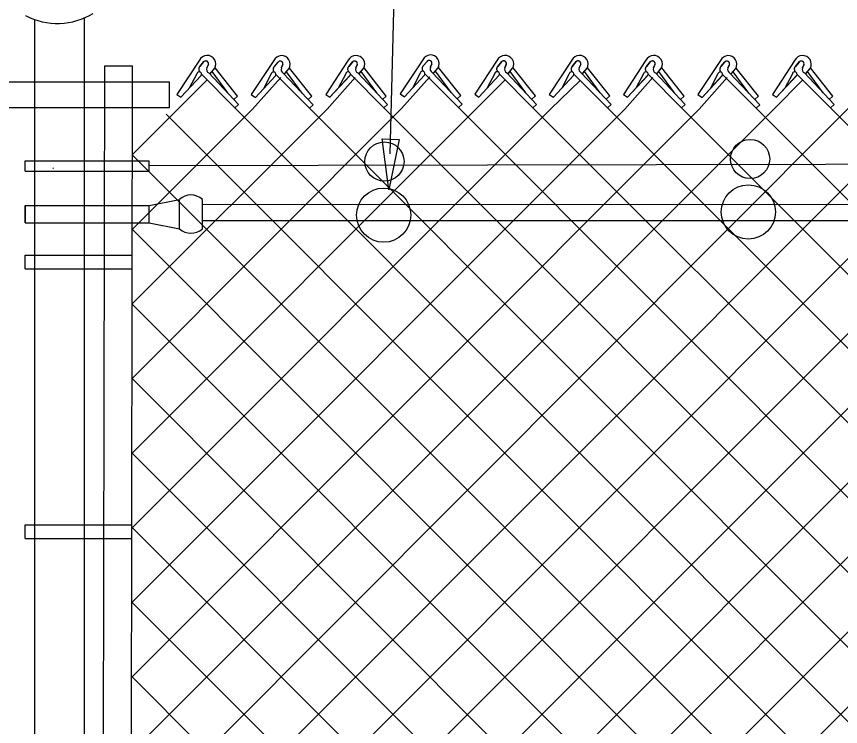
# Model space of a CAD drawing. Extents: x 0 to 1270, y 0 to 830.
# Drawn here: x 58.44 to 103, y 623.74 to 662.12 of the extents above; entities that cross this region are included whole.
import ezdxf

# ---------------------------------------------------------------- set-up
doc = ezdxf.new("R2010")
doc.units = 0
for name, color, linetype in [('CT_Dimensions', 7, 'Continuous'), ('sb_Chainlink Fence', 7, 'Continuous'), ('sb_Existing Structural Steel', 7, 'Continuous')]:
    doc.layers.add(name, color=color, linetype=linetype)

msp = doc.modelspace()

# ---------------------------------------------------------------- linework, layer by layer
at = {"layer": 'CT_Dimensions'}
msp.add_line((78.65, 654.689), (80.069, 713.589), dxfattribs=at)
msp.add_lwpolyline([(79.125, 655.474), (78.582, 652.741), (78.209, 655.502)], close=True, dxfattribs=at)
at = {"layer": 'sb_Chainlink Fence'}
for p, q in [((68.328, 659.749), (67.11, 657.905)), ((68.352, 659.415), (68.574, 659.678)), ((68.554, 659.657), (68.352, 659.415)), ((72.355, 659.739), (71.136, 657.895)), ((72.378, 659.405), (72.601, 659.668)), ((72.58, 659.647), (72.378, 659.405)), ((76.382, 659.747), (75.163, 657.903)), ((76.406, 659.413), (76.628, 659.677)), ((76.608, 659.655), (76.406, 659.413)), ((80.413, 659.777), (79.195, 657.933)), ((80.437, 659.443), (80.659, 659.706)), ((80.639, 659.685), (80.437, 659.443)), ((84.441, 659.755), (83.223, 657.91)), ((84.465, 659.42), (84.688, 659.684)), ((84.667, 659.662), (84.465, 659.42)), ((88.468, 659.752), (87.25, 657.908)), ((88.492, 659.418), (88.714, 659.681)), ((88.694, 659.66), (88.492, 659.418)), ((92.482, 659.749), (91.264, 657.905)), ((92.506, 659.415), (92.729, 659.678)), ((92.708, 659.657), (92.506, 659.415)), ((96.509, 659.739), (95.291, 657.895)), ((96.533, 659.405), (96.755, 659.668)), ((96.735, 659.647), (96.533, 659.405)), ((100.536, 659.747), (99.318, 657.903)), ((100.56, 659.413), (100.783, 659.677)), ((100.762, 659.655), (100.56, 659.413)), ((68.815, 659.514), (68.733, 659.337)), ((68.733, 659.343), (68.815, 659.51)), ((68.906, 659.019), (69.154, 659.313)), ((68.91, 659.024), (69.155, 659.314)), ((69.865, 657.983), (69.016, 659.138)), ((69.154, 659.313), (69.172, 659.347)), ((69.172, 659.347), (69.188, 659.383)), ((70.384, 657.817), (69.178, 659.334)), ((72.841, 659.504), (72.76, 659.327)), ((72.76, 659.333), (72.841, 659.5)), ((72.933, 659.009), (73.181, 659.302)), ((72.936, 659.014), (73.182, 659.303)), ((73.181, 659.302), (73.199, 659.336)), ((73.199, 659.336), (73.214, 659.373)), ((74.411, 657.807), (73.205, 659.324)), ((76.869, 659.512), (76.787, 659.335)), ((76.787, 659.341), (76.868, 659.508)), ((76.96, 659.018), (77.208, 659.311)), ((76.964, 659.022), (77.209, 659.312)), ((77.919, 657.981), (77.07, 659.136)), ((77.208, 659.311), (77.226, 659.345)), ((77.226, 659.345), (77.242, 659.381)), ((78.438, 657.815), (77.232, 659.332)), ((80.9, 659.542), (80.818, 659.365)), ((80.818, 659.371), (80.9, 659.538)), ((80.991, 659.047), (81.239, 659.34)), ((80.995, 659.052), (81.24, 659.341)), ((81.95, 658.011), (81.101, 659.166)), ((81.239, 659.34), (81.257, 659.375)), ((81.257, 659.375), (81.273, 659.411)), ((82.469, 657.845), (81.263, 659.362)), ((84.928, 659.52), (84.846, 659.342)), ((84.847, 659.349), (84.928, 659.516)), ((85.02, 659.025), (85.267, 659.318)), ((85.023, 659.029), (85.269, 659.319)), ((85.978, 657.988), (85.13, 659.143)), ((85.267, 659.318), (85.286, 659.352)), ((85.286, 659.352), (85.301, 659.389)), ((86.498, 657.822), (85.291, 659.34)), ((88.955, 659.517), (88.873, 659.34)), ((88.873, 659.346), (88.954, 659.513)), ((89.046, 659.022), (89.294, 659.315)), ((89.05, 659.027), (89.295, 659.316)), ((90.005, 657.986), (89.156, 659.141)), ((89.294, 659.315), (89.312, 659.349)), ((89.312, 659.349), (89.328, 659.386)), ((90.524, 657.82), (89.318, 659.337)), ((92.969, 659.514), (92.887, 659.337)), ((92.888, 659.343), (92.969, 659.51)), ((93.061, 659.019), (93.308, 659.313)), ((93.064, 659.024), (93.31, 659.314)), ((94.019, 657.983), (93.171, 659.138)), ((93.308, 659.313), (93.327, 659.347)), ((93.327, 659.347), (93.342, 659.383)), ((94.539, 657.817), (93.332, 659.334)), ((96.996, 659.504), (96.914, 659.327)), ((96.914, 659.333), (96.996, 659.5)), ((97.088, 659.009), (97.335, 659.302)), ((97.091, 659.014), (97.336, 659.303)), ((97.335, 659.302), (97.353, 659.336)), ((97.353, 659.336), (97.369, 659.373)), ((98.566, 657.807), (97.359, 659.324)), ((101.023, 659.512), (100.941, 659.335)), ((100.942, 659.341), (101.023, 659.508)), ((101.115, 659.018), (101.362, 659.311)), ((101.118, 659.022), (101.364, 659.312)), ((102.073, 657.981), (101.225, 659.136)), ((101.362, 659.311), (101.381, 659.345)), ((101.381, 659.345), (101.396, 659.381)), ((102.593, 657.815), (101.386, 659.332)), ((67.333, 657.753), (68.418, 658.921)), ((67.333, 657.753), (68.411, 658.914)), ((68.189, 659.022), (67.783, 658.246)), ((68.44, 658.996), (70.254, 657.175)), ((68.839, 659.067), (70.452, 657.354)), ((71.208, 657.101), (72.726, 658.81)), ((71.359, 657.742), (72.444, 658.911)), ((71.359, 657.742), (72.437, 658.904)), ((72.216, 659.011), (71.81, 658.236)), ((72.467, 658.986), (74.28, 657.164)), ((72.866, 659.057), (74.478, 657.344)), ((73.892, 657.973), (73.043, 659.128)), ((75.236, 657.109), (76.753, 658.818)), ((75.386, 657.751), (76.471, 658.919)), ((75.386, 657.751), (76.464, 658.912)), ((76.243, 659.02), (75.837, 658.244)), ((76.494, 658.994), (78.308, 657.173)), ((76.893, 659.065), (78.505, 657.352)), ((79.267, 657.139), (80.784, 658.848)), ((79.418, 657.78), (80.503, 658.949)), ((79.418, 657.78), (80.496, 658.942)), ((80.274, 659.049), (79.868, 658.274)), ((80.525, 659.024), (82.339, 657.203)), ((80.924, 659.095), (82.537, 657.382)), ((83.446, 657.758), (84.531, 658.927)), ((83.446, 657.758), (84.524, 658.92)), ((84.303, 659.027), (83.897, 658.251)), ((84.553, 659.002), (86.367, 657.18)), ((84.952, 659.073), (86.565, 657.359)), ((87.472, 657.755), (88.557, 658.924)), ((87.472, 657.755), (88.55, 658.917)), ((88.329, 659.024), (87.923, 658.248)), ((88.58, 658.999), (90.394, 657.177)), ((88.979, 659.07), (90.591, 657.357)), ((91.336, 657.111), (92.854, 658.82)), ((91.487, 657.753), (92.572, 658.921)), ((91.487, 657.753), (92.565, 658.914)), ((92.344, 659.022), (91.938, 658.246)), ((92.594, 658.996), (94.408, 657.175)), ((92.993, 659.067), (94.606, 657.354)), ((95.363, 657.101), (96.881, 658.81)), ((95.514, 657.742), (96.599, 658.911)), ((95.514, 657.742), (96.592, 658.904)), ((96.37, 659.011), (95.965, 658.236)), ((96.621, 658.986), (98.435, 657.164)), ((97.02, 659.057), (98.633, 657.344)), ((98.046, 657.973), (97.198, 659.128)), ((99.39, 657.109), (100.969, 658.69)), ((99.541, 657.751), (100.626, 658.919)), ((99.541, 657.751), (100.619, 658.912)), ((100.397, 659.02), (99.992, 658.244)), ((100.648, 658.994), (102.462, 657.173)), ((100.91, 658.728), (155.874, 603.807)), ((101.047, 659.065), (102.66, 657.352)), ((64.692, 654.632), (68.734, 658.674)), ((83.295, 657.117), (84.866, 658.685)), ((87.322, 657.114), (88.927, 658.649)), ((70.384, 657.817), (70.186, 657.638)), ((71.136, 657.895), (71.359, 657.742)), ((74.411, 657.807), (74.213, 657.627)), ((75.163, 657.903), (75.386, 657.751)), ((78.438, 657.815), (78.24, 657.636)), ((79.195, 657.933), (79.418, 657.78)), ((82.469, 657.845), (82.272, 657.665)), ((83.223, 657.91), (83.446, 657.758)), ((86.498, 657.822), (86.3, 657.643)), ((87.25, 657.908), (87.472, 657.755)), ((90.524, 657.82), (90.326, 657.64)), ((91.264, 657.905), (91.487, 657.753)), ((94.539, 657.817), (94.341, 657.638)), ((95.291, 657.895), (95.514, 657.742)), ((98.566, 657.807), (98.368, 657.627)), ((99.318, 657.903), (99.541, 657.751)), ((102.593, 657.815), (102.395, 657.636)), ((70.452, 657.354), (70.254, 657.175)), ((78.505, 657.352), (78.308, 657.173)), ((82.537, 657.382), (82.339, 657.203)), ((86.565, 657.359), (86.367, 657.18)), ((90.591, 657.357), (90.394, 657.177)), ((94.606, 657.354), (94.408, 657.175)), ((102.66, 657.352), (102.462, 657.173)), ((64.629, 602.173), (119.542, 657.08)), ((64.634, 606.208), (115.515, 657.09)), ((64.639, 610.243), (111.476, 657.114)), ((64.644, 614.279), (107.45, 657.117)), ((64.648, 618.314), (103.421, 657.139)), ((64.653, 622.349), (99.39, 657.109)), ((64.658, 626.385), (95.363, 657.101)), ((64.663, 630.42), (91.336, 657.111)), ((64.668, 634.455), (87.322, 657.114)), ((64.672, 638.491), (83.295, 657.117)), ((64.677, 642.526), (79.267, 657.139)), ((64.682, 646.561), (75.236, 657.109)), ((64.687, 650.597), (71.208, 657.101)), ((70.25, 603.743), (123.569, 657.088)), ((70.254, 657.175), (123.565, 603.83)), ((74.277, 603.753), (127.6, 657.118)), ((74.478, 657.344), (74.28, 657.164)), ((74.28, 657.164), (127.596, 603.8)), ((78.304, 603.745), (131.628, 657.095)), ((78.308, 657.173), (131.625, 603.822)), ((82.335, 603.715), (135.655, 657.093)), ((82.339, 657.203), (135.651, 603.825)), ((86.367, 657.18), (139.741, 603.839)), ((90.394, 657.177), (143.768, 603.849)), ((94.408, 657.175), (147.973, 603.605)), ((98.633, 657.344), (98.435, 657.164)), ((98.435, 657.164), (151.888, 603.752)), ((66.527, 656.837), (119.538, 603.838)), ((64.692, 654.641), (115.511, 603.828)), ((64.687, 650.616), (111.472, 603.804)), ((64.682, 646.59), (107.446, 603.801)), ((64.677, 642.564), (103.417, 603.779)), ((64.672, 638.539), (99.386, 603.808)), ((64.668, 634.513), (95.359, 603.817)), ((64.663, 630.487), (91.332, 603.806)), ((64.658, 626.461), (87.318, 603.804))]:
    msp.add_line(p, q, dxfattribs=at)
for centre, radius, start, end in [((80.832, 659.57), 0.468, 330.7731, 153.6798), ((68.747, 659.542), 0.468, 330.7731, 153.6798), ((68.67, 659.56), 0.152, 342.5148, 140.1368), ((68.671, 659.56), 0.152, 340.7344, 129.2174), ((72.774, 659.532), 0.468, 330.7731, 153.6798), ((72.697, 659.549), 0.152, 342.5148, 140.1368), ((72.697, 659.55), 0.152, 340.7344, 129.2174), ((76.801, 659.54), 0.468, 330.7731, 153.6798), ((76.724, 659.558), 0.152, 342.5148, 140.1368), ((76.724, 659.558), 0.152, 340.7344, 129.2174), ((80.755, 659.588), 0.152, 342.5148, 140.1368), ((80.756, 659.588), 0.152, 340.7344, 129.2174), ((84.861, 659.547), 0.468, 330.7731, 153.6798), ((84.784, 659.565), 0.152, 342.5148, 140.1368), ((84.784, 659.566), 0.152, 340.7344, 129.2174), ((88.887, 659.545), 0.468, 330.7731, 153.6798), ((88.81, 659.562), 0.152, 342.5148, 140.1368), ((88.811, 659.563), 0.152, 340.7344, 129.2174), ((92.902, 659.542), 0.468, 330.7731, 153.6798), ((92.825, 659.56), 0.152, 342.5148, 140.1368), ((92.825, 659.56), 0.152, 340.7344, 129.2174), ((96.928, 659.532), 0.468, 330.7731, 153.6798), ((96.851, 659.549), 0.152, 342.5148, 140.1368), ((96.852, 659.55), 0.152, 340.7344, 129.2174), ((100.955, 659.54), 0.468, 330.7731, 153.6798), ((100.878, 659.558), 0.152, 342.5148, 140.1368), ((100.879, 659.558), 0.152, 340.7344, 129.2174), ((68.481, 659.273), 0.192, 140.2017, 233.0053), ((68.487, 659.274), 0.195, 133.6672, 232.2344), ((68.927, 659.257), 0.209, 156.4833, 245.1578), ((72.508, 659.263), 0.192, 140.2017, 233.0053), ((72.513, 659.263), 0.195, 133.6672, 232.2344), ((72.954, 659.247), 0.209, 156.4833, 245.1578), ((76.535, 659.271), 0.192, 140.2017, 233.0053), ((76.541, 659.272), 0.195, 133.6672, 232.2344), ((76.981, 659.255), 0.209, 156.4833, 245.1578), ((80.4, 659.027), 0.128, 319.0215, 170.0696), ((80.566, 659.301), 0.192, 140.2017, 233.0053), ((80.572, 659.301), 0.195, 133.6672, 232.2344), ((81.012, 659.285), 0.209, 156.4833, 245.1578), ((84.429, 659.005), 0.128, 319.0215, 170.0696), ((84.595, 659.279), 0.192, 140.2017, 233.0053), ((84.6, 659.279), 0.195, 133.6672, 232.2344), ((85.04, 659.263), 0.209, 156.4833, 245.1578), ((88.621, 659.276), 0.192, 140.2017, 233.0053), ((88.627, 659.276), 0.195, 133.6672, 232.2344), ((89.067, 659.26), 0.209, 156.4833, 245.1578), ((92.636, 659.273), 0.192, 140.2017, 233.0053), ((92.641, 659.274), 0.195, 133.6672, 232.2344), ((93.081, 659.257), 0.209, 156.4833, 245.1578), ((96.663, 659.263), 0.192, 140.2017, 233.0053), ((96.668, 659.263), 0.195, 133.6672, 232.2344), ((97.108, 659.247), 0.209, 156.4833, 245.1578), ((100.69, 659.271), 0.192, 140.2017, 233.0053), ((100.695, 659.272), 0.195, 133.6672, 232.2344), ((101.135, 659.255), 0.209, 156.4833, 245.1578), ((68.315, 659), 0.128, 319.0215, 170.0696), ((72.342, 658.989), 0.128, 319.0215, 170.0696), ((76.369, 658.998), 0.128, 319.0215, 170.0696), ((88.455, 659.002), 0.128, 319.0215, 170.0696), ((92.47, 659), 0.128, 319.0215, 170.0696), ((96.496, 658.989), 0.128, 319.0215, 170.0696), ((100.523, 658.998), 0.128, 319.0215, 170.0696)]:
    msp.add_arc(centre, radius, start, end, dxfattribs=at)
at = {"layer": 'sb_Existing Structural Steel'}
for p, q in [((59.435, 601.063), (59.435, 661.917)), ((62.107, 601.01), (62.107, 662.061)), ((63.112, 597.89), (63.206, 659.443)), ((63.206, 659.441), (64.714, 659.441)), ((64.62, 597.89), (64.714, 659.441)), ((57.432, 658.583), (66.721, 658.583)), ((66.721, 657.196), (66.721, 658.583)), ((67.11, 657.905), (67.333, 657.753)), ((57.432, 657.196), (66.721, 657.196)), ((58.899, 654.318), (65.604, 654.318)), ((58.899, 653.761), (58.899, 654.318)), ((65.604, 653.761), (65.604, 654.318)), ((60.442, 653.906), (60.406, 653.942)), ((58.899, 653.761), (65.604, 653.761)), ((65.613, 651.895), (67.251, 652.222)), ((67.251, 650.645), (67.251, 652.222)), ((68.489, 650.645), (68.489, 652.222)), ((58.909, 651.895), (65.613, 651.895)), ((58.909, 650.972), (58.909, 651.895)), ((58.909, 651.895), (58.909, 650.972)), ((65.613, 650.972), (65.613, 651.895)), ((153.16, 651.915), (68.478, 651.947)), ((58.909, 650.972), (65.613, 650.972)), ((65.613, 650.972), (67.251, 650.645)), ((153.16, 651.046), (68.478, 651.079)), ((58.909, 648.469), (58.909, 649.219)), ((58.909, 649.219), (64.704, 649.219)), ((58.909, 648.469), (64.7, 648.469)), ((58.909, 633.897), (58.909, 634.647)), ((58.909, 634.647), (64.638, 634.647)), ((58.909, 633.897), (64.652, 633.897))]:
    msp.add_line(p, q, dxfattribs=at)
msp.add_lwpolyline([(157.061, 654.221), (65.618, 654.037)], dxfattribs=at)
for centre, radius in [((78.335, 654.274), 1.06), ((98.114, 654.412), 1.06), ((98.021, 651.552), 1.465), ((78.297, 651.379), 1.465)]:
    msp.add_circle(centre, radius, dxfattribs=at)
for centre, radius, start, end in [((60.654, 665.466), 3.723, 242.2669, 301.3455), ((67.87, 651.567), 0.901, 46.6143, 133.3857), ((67.87, 651.3), 0.901, 226.6143, 313.3857)]:
    msp.add_arc(centre, radius, start, end, dxfattribs=at)

doc.saveas('drawing.dxf')
